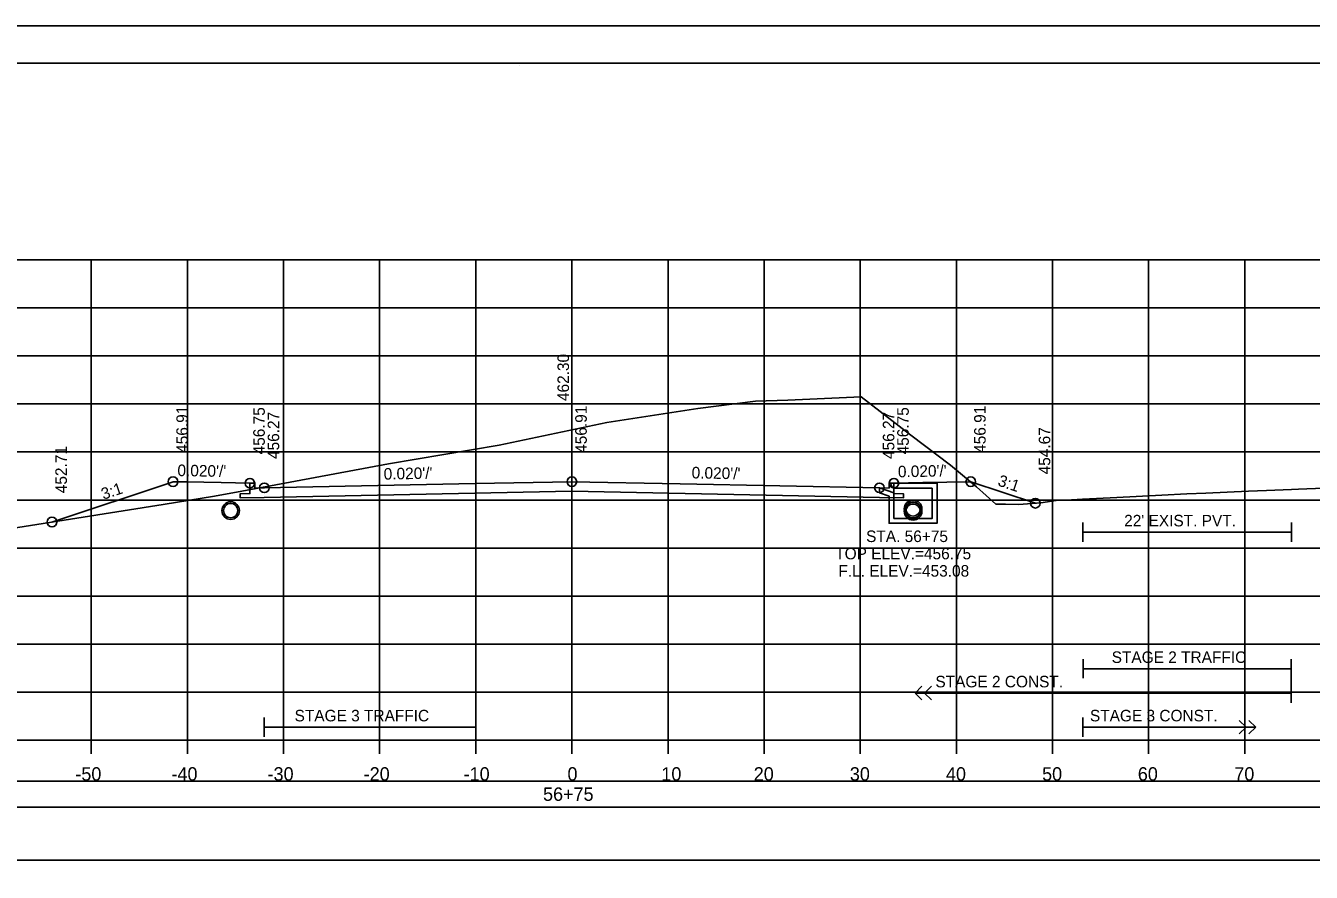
# Model space of a CAD drawing. Extents: x 1371057 to 1372761, y 380005 to 390517.
# Drawn here: x 1371837.4 to 1371971.1, y 383970.4 to 384058.5 of the extents above; entities that cross this region are included whole.
import ezdxf

# ---------------------------------------------------------------- set-up
doc = ezdxf.new("R2010")
doc.units = 0
for name, color, linetype in [('R_Alt Surface', 7, 'Continuous'), ('R_Axis', 7, 'Continuous'), ('R_Axis Annot', 7, 'Continuous'), ('R_Border', 7, 'Continuous'), ('R_Detour', 7, 'Continuous'), ('R_Dimension', 7, 'Continuous'), ('R_Exist Surface', 7, 'Continuous'), ('R_Fin Surface', 7, 'Continuous'), ('R_Grid', 7, 'Continuous'), ('R_No Plot', 7, 'Continuous'), ('R_Striping', 7, 'Continuous'), ('R_Water', 7, 'Continuous'), ('R_Water Annot', 7, 'Continuous'), ('R_Xsect Elev', 7, 'Continuous'), ('R_Xsect Slope', 7, 'Continuous')]:
    doc.layers.add(name, color=color, linetype=linetype)

msp = doc.modelspace()

# ---------------------------------------------------------------- linework, layer by layer
at = {"layer": 'R_Alt Surface'}
for points in [[(1371927.71, 384010.89), (1371927.71, 384009.81), (1371928.71, 384009.79), (1371928.71, 384009.36), (1371926.21, 384009.41), (1371894.21, 384010.05), (1371862.21, 384009.41), (1371859.71, 384009.36), (1371859.71, 384009.79), (1371860.71, 384009.81), (1371860.71, 384010.89)], [(1371947.36, 384006.8), (1371947.36, 384004.8)], [(1371947.36, 384005.8), (1371969.07, 384005.8)], [(1371969.07, 384006.8), (1371969.07, 384004.8)]]:
    msp.add_lwpolyline(points, dxfattribs=at)
at = {"layer": 'R_Axis'}
for p, q in [((1371744.21, 383984.14), (1372044.21, 383984.14)), ((1371844.21, 383982.74), (1371844.21, 383984.14)), ((1371854.21, 383982.74), (1371854.21, 383984.14)), ((1371864.21, 383982.74), (1371864.21, 383984.14)), ((1371874.21, 383982.74), (1371874.21, 383984.14)), ((1371884.21, 383982.74), (1371884.21, 383984.14)), ((1371894.21, 383982.74), (1371894.21, 383984.14)), ((1371904.21, 383982.74), (1371904.21, 383984.14)), ((1371914.21, 383982.74), (1371914.21, 383984.14)), ((1371924.21, 383982.74), (1371924.21, 383984.14)), ((1371934.21, 383982.74), (1371934.21, 383984.14)), ((1371944.21, 383982.74), (1371944.21, 383984.14)), ((1371954.21, 383982.74), (1371954.21, 383984.14)), ((1371964.21, 383982.74), (1371964.21, 383984.14))]:
    msp.add_line(p, q, dxfattribs=at)
at = {"layer": 'R_Border'}
for p, q in [((1371736.21, 384054.6), (1372052.39, 384054.6)), ((1371888.73, 384054.34), (1371888.73, 384054.34)), ((1371888.73, 384054.34), (1371888.73, 384054.34))]:
    msp.add_line(p, q, dxfattribs=at)
at = {"layer": 'R_Detour'}
msp.add_lwpolyline([(1371741.06, 383977.19), (1372047.37, 383977.19), (1372047.37, 383979.9), (1371741.06, 383979.9)], close=True, dxfattribs=at)
at = {"layer": 'R_Dimension'}
msp.add_lwpolyline([(1371741.06, 383971.67), (1372047.37, 383971.67), (1372047.37, 383977.19), (1371741.06, 383977.19)], close=True, dxfattribs=at)
at = {"layer": 'R_Exist Surface'}
msp.add_lwpolyline([(1371828.22, 384004.98), (1371851.67, 384008.67), (1371857.04, 384009.56), (1371859.87, 384010.06), (1371875.12, 384012.9), (1371886.64, 384014.84), (1371897.86, 384017.21), (1371907.33, 384018.66), (1371913.3, 384019.42), (1371916.67, 384019.52), (1371924.29, 384019.89), (1371929.48, 384015.89), (1371933.59, 384012.76), (1371936.32, 384010.53), (1371938.32, 384008.71), (1371939.31, 384008.71), (1371940.72, 384008.68), (1371942.99, 384008.86), (1371944.59, 384009.08), (1371946.19, 384009.17), (1371947.36, 384009.24), (1371947.36, 384009.24), (1371950.92, 384009.42), (1371955.59, 384009.65), (1371958.19, 384009.77), (1371960.17, 384009.87), (1371964.62, 384010.07), (1371966.49, 384010.15), (1371969.07, 384010.25), (1371969.82, 384010.28), (1371972.46, 384010.38)], dxfattribs=at)
at = {"layer": 'R_Fin Surface'}
msp.add_lwpolyline([(1371840.12, 384006.85), (1371852.71, 384011.05), (1371854.1, 384011.02), (1371857.71, 384010.95), (1371860.71, 384010.89), (1371861.21, 384010.89), (1371861.22, 384010.39), (1371861.27, 384010.39), (1371862.21, 384010.41), (1371862.21, 384010.41), (1371884.14, 384010.85), (1371894.21, 384011.05), (1371905.49, 384010.82), (1371926.21, 384010.41), (1371927.21, 384010.39), (1371927.21, 384010.89), (1371927.71, 384010.89), (1371930.71, 384010.95), (1371935.71, 384011.05), (1371942.43, 384008.81)], dxfattribs=at)
at = {"layer": 'R_Grid'}
for p, q in [((1371744.21, 384034.14), (1372044.21, 384034.14)), ((1371844.21, 383984.14), (1371844.21, 384034.14)), ((1371854.21, 383984.14), (1371854.21, 384034.14)), ((1371864.21, 383984.14), (1371864.21, 384034.14)), ((1371874.21, 383984.14), (1371874.21, 384034.14)), ((1371884.21, 383984.14), (1371884.21, 384034.14)), ((1371894.21, 383984.14), (1371894.21, 384034.14)), ((1371904.21, 383984.14), (1371904.21, 384034.14)), ((1371914.21, 383984.14), (1371914.21, 384034.14)), ((1371924.21, 383984.14), (1371924.21, 384034.14)), ((1371934.21, 383984.14), (1371934.21, 384034.14)), ((1371944.21, 383984.14), (1371944.21, 384034.14)), ((1371954.21, 383984.14), (1371954.21, 384034.14)), ((1371964.21, 383984.14), (1371964.21, 384034.14)), ((1371744.21, 384029.14), (1372044.21, 384029.14)), ((1371744.21, 384024.14), (1372044.21, 384024.14)), ((1371744.21, 384019.14), (1372044.21, 384019.14)), ((1371744.21, 384014.14), (1372044.21, 384014.14)), ((1371744.21, 384009.14), (1372044.21, 384009.14)), ((1371744.21, 384004.14), (1372044.21, 384004.14)), ((1371744.21, 383999.14), (1372044.21, 383999.14)), ((1371744.21, 383994.14), (1372044.21, 383994.14)), ((1371744.21, 383989.14), (1372044.21, 383989.14)), ((1371744.21, 383984.14), (1372044.21, 383984.14))]:
    msp.add_line(p, q, dxfattribs=at)
at = {"layer": 'R_No Plot'}
msp.add_line((1371723.81, 384058.5), (1372057.14, 384058.5), dxfattribs=at)
for points in [[(1371723.8, 384058.5), (1372057.14, 384058.5), (1372057.14, 383845.16), (1371723.8, 383845.16)], [(1371970.13, 384054.6), (1371989.75, 384054.6), (1371989.75, 384044.72), (1372005.86, 384044.72), (1372029.06, 384044.72), (1372029.18, 384016.57), (1372052.39, 384016.57), (1372052.39, 383849.14), (1371736.21, 383849.14), (1371736.21, 384054.6)]]:
    msp.add_lwpolyline(points, close=True, dxfattribs=at)
for centre, radius in [((1371852.71, 384011.05), 0.5), ((1371860.71, 384010.89), 0.5), ((1371894.21, 384011.05), 0.5), ((1371927.71, 384010.89), 0.5), ((1371935.71, 384011.05), 0.5), ((1371862.21, 384010.41), 0.5), ((1371926.21, 384010.41), 0.5), ((1371858.71, 384008.04), 0.917), ((1371929.71, 384008.22), 0.917), ((1371929.71, 384007.97), 0.917), ((1371942.43, 384008.81), 0.5), ((1371840.12, 384006.85), 0.5)]:
    msp.add_circle(centre, radius, dxfattribs=at)
at = {"layer": 'R_Striping'}
for p, q in [((1371947.4, 383992.59), (1371947.4, 383990.59)), ((1371969.03, 383992.59), (1371969.03, 383988.05)), ((1371947.4, 383991.59), (1371969.03, 383991.59)), ((1371929.91, 383989.05), (1371930.61, 383989.76)), ((1371930.91, 383989.05), (1371931.61, 383989.76)), ((1371929.91, 383989.05), (1371969.03, 383989.05)), ((1371930.61, 383988.34), (1371929.91, 383989.05)), ((1371931.61, 383988.34), (1371930.91, 383989.05)), ((1371862.21, 383986.51), (1371862.21, 383984.51)), ((1371884.21, 383986.51), (1371884.21, 383984.51)), ((1371947.36, 383986.51), (1371947.36, 383984.51)), ((1371964.36, 383985.51), (1371963.65, 383986.21)), ((1371965.36, 383985.51), (1371964.65, 383986.21)), ((1371884.21, 383985.51), (1371862.21, 383985.51)), ((1371947.36, 383985.51), (1371965.36, 383985.51)), ((1371947.39, 383985.51), (1371957.39, 383985.51)), ((1371963.65, 383984.8), (1371964.36, 383985.51)), ((1371964.65, 383984.8), (1371965.36, 383985.51))]:
    msp.add_line(p, q, dxfattribs=at)
at = {"layer": 'R_Water'}
for p, q in [((1371926.21, 384010.41), (1371927.71, 384009.89)), ((1371926.21, 384009.88), (1371927.21, 384009.53)), ((1371927.38, 384010.72), (1371927.46, 384010.89)), ((1371927.38, 384010.72), (1371927.71, 384010.39)), ((1371932.21, 384010.89), (1371927.46, 384010.89)), ((1371931.71, 384010.39), (1371927.71, 384010.39)), ((1371927.71, 384009.39), (1371927.71, 384009.89)), ((1371931.71, 384009.39), (1371931.71, 384010.39)), ((1371932.21, 384009.39), (1371932.21, 384010.89)), ((1371927.21, 384009.39), (1371927.21, 384009.53))]:
    msp.add_line(p, q, dxfattribs=at)
for points in [[(1371926.21, 384009.88), (1371926.21, 384010.41)], [(1371932.21, 384009.39), (1371932.21, 384006.72), (1371929.71, 384006.72), (1371927.21, 384006.72), (1371927.21, 384009.39)], [(1371931.71, 384009.39), (1371931.71, 384007.22), (1371929.71, 384007.22), (1371927.71, 384007.22), (1371927.71, 384009.39)]]:
    msp.add_lwpolyline(points, dxfattribs=at)
for centre in [(1371858.71, 384008.04), (1371929.71, 384008.22), (1371929.71, 384007.97)]:
    msp.add_circle(centre, 0.75, dxfattribs=at)
at = {"layer": 'R_Xsect Elev'}
msp.add_line((1371894.21, 384016.44), (1371894.21, 384026.44), dxfattribs=at)

# ---------------------------------------------------------------- texts
at = {"layer": 'R_Axis Annot'}
for s, p in [('-50', (1371842.55, 383979.94)), ('-40', (1371852.55, 383979.94)), ('-30', (1371862.55, 383979.94)), ('-20', (1371872.55, 383979.94)), ('-10', (1371882.95, 383979.94)), ('0', (1371893.75, 383979.94)), ('10', (1371903.52, 383979.94)), ('20', (1371913.13, 383979.94)), ('30', (1371923.13, 383979.94)), ('40', (1371933.13, 383979.94)), ('50', (1371943.13, 383979.94)), ('60', (1371953.09, 383979.94)), ('70', (1371963.13, 383979.94)), ('56+75', (1371891.21, 383977.84))]:
    msp.add_text(s, height=1.4, dxfattribs=at).set_placement(p)
at = {"layer": 'R_Striping'}
for s, p in [('STAGE 2 TRAFFIC', (1371950.37, 383992.19)), ('STAGE 2 CONST.', (1371932.03, 383989.65)), ('STAGE 3 TRAFFIC', (1371865.36, 383986.11)), ('STAGE 3 CONST.', (1371948.11, 383986.11))]:
    msp.add_text(s, height=1.2, dxfattribs=at).set_placement(p)
at = {"layer": 'R_Water'}
msp.add_text("22' EXIST. PVT.", height=1.2, dxfattribs=at).set_placement((1371951.67, 384006.4))
at = {"layer": 'R_Water Annot'}
for s, p in [('STA. 56+75', (1371924.82, 384004.77)), ('TOP ELEV.=456.75', (1371921.61, 384002.97)), ('F.L. ELEV.=453.08', (1371921.94, 384001.17))]:
    msp.add_text(s, height=1.2, dxfattribs=at).set_placement(p)
at = {"layer": 'R_Xsect Elev'}
for s, p in [('462.30', (1371893.91, 384019.44)), ('456.91', (1371854.26, 384014.05)), ('456.75', (1371862.26, 384013.89)), ('456.27', (1371863.76, 384013.41)), ('456.91', (1371895.76, 384014.05)), ('456.27', (1371927.76, 384013.41)), ('456.75', (1371929.26, 384013.89)), ('456.91', (1371937.26, 384014.05)), ('454.67', (1371943.98, 384011.81)), ('452.71', (1371841.67, 384009.85))]:
    msp.add_text(s, height=1.2, rotation=90, dxfattribs=at).set_placement(p)
at = {"layer": 'R_Xsect Slope'}
for s, rotation, p in [("0.020'/'", 358.8543, (1371853.16, 384011.64)), ("0.020'/'", 1.1457, (1371874.64, 384011.26)), ("0.020'/'", 358.8543, (1371906.66, 384011.4)), ("0.020'/'", 1.1458, (1371928.14, 384011.5)), ('3:1', 341.5624, (1371938.44, 384010.67)), ('3:1', 18.4359, (1371845.47, 384009.16))]:
    msp.add_text(s, height=1.2, rotation=rotation, dxfattribs=at).set_placement(p)

doc.saveas('drawing.dxf')
